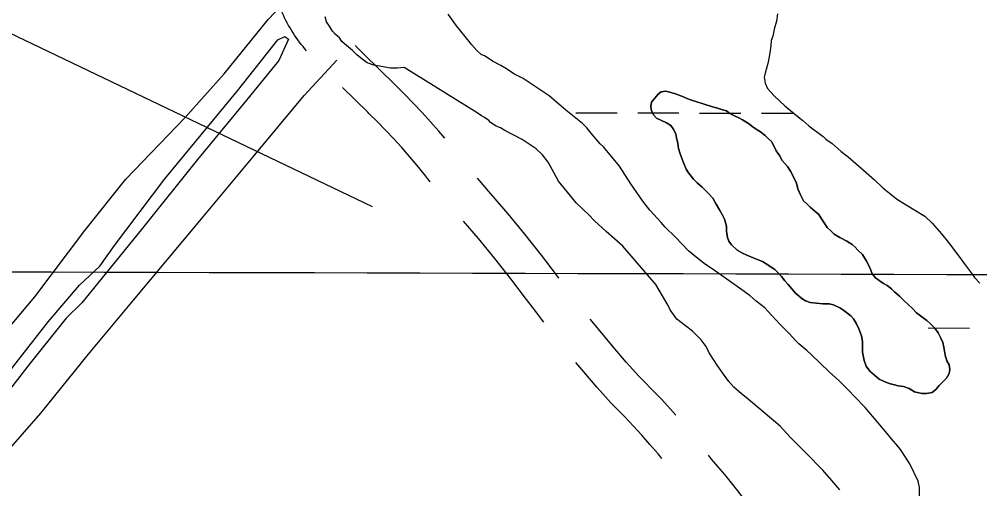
# Model space of a CAD drawing. Extents: x 3161514 to 3199414, y 831166 to 856601.
# Drawn here: x 3190239 to 3190984, y 848520 to 848884 of the extents above; entities that cross this region are included whole.
import ezdxf

# ---------------------------------------------------------------- set-up
doc = ezdxf.new("R2010")
doc.units = 0
for name, color, linetype in [('V-GRID-MAJR', 7, 'Continuous'), ('V-ROAD-CNTR', 7, 'Continuous'), ('V-SITE-VEGE', 7, 'Continuous'), ('V-SURV-IDEN', 7, 'Continuous'), ('V-TOPO-SHOR', 7, 'Continuous'), ('V-UTIL-LINE', 7, 'Continuous'), ('V-WETL-SWMP', 7, 'Continuous')]:
    doc.layers.add(name, color=color, linetype=linetype)

msp = doc.modelspace()

# ---------------------------------------------------------------- linework, layer by layer
at = {"layer": 'V-GRID-MAJR'}
msp.add_spline([(3165741.648, 848757.608), (3170973.071, 848741.248), (3176204.497, 848725.65), (3181435.9250000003, 848710.812), (3186667.355, 848696.736), (3191898.788, 848683.42), (3197130.222, 848670.865), (3197130.223, 848670.865)], degree=3, dxfattribs=at)
at = {"layer": 'V-ROAD-CNTR'}
for points in [[(3190462.1021237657, 848859.5999055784), (3190460.81953409, 848861.1143988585), (3190459.4152309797, 848862.8297602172), (3190458.0412185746, 848864.5731307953), (3190456.704419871, 848866.329872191), (3190455.394735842, 848868.1142600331), (3190454.112961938, 848869.9255610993), (3190452.8656883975, 848871.7578490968), (3190451.653202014, 848873.6065795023), (3190450.4729444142, 848875.4755094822), (3190449.321016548, 848877.3715327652), (3190448.203640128, 848879.2880095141), (3190447.1269161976, 848881.2112145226), (3190446.0762060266, 848883.1605882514), (3190445.0597156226, 848885.1355164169), (3190444.083167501, 848887.1146087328), (3190442.5610191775, 848890.3359418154), (3190427.21709479, 848951.900379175)], [(3190569.324344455, 848791.6877350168), (3190564.657987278, 848797.190955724), (3190558.2722562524, 848804.4604538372), (3190551.762626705, 848811.6185797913), (3190545.128693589, 848818.6605177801), (3190538.376535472, 848825.5852812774), (3190531.5420485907, 848832.3574227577), (3190530.5380040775, 848833.3316645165), (3190506.8444218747, 848856.5743480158), (3190499.9033140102, 848863.5930637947)], [(3190558.1255607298, 848757.8832020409), (3190553.668529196, 848763.5237865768), (3190547.8678451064, 848770.6051916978), (3190541.946012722, 848777.589044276), (3190535.9037437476, 848784.4675461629), (3190529.7453732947, 848791.2394202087), (3190523.469306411, 848797.9014822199), (3190517.0774645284, 848804.4567187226), (3190510.5379514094, 848810.9365772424), (3190509.5879959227, 848811.8583354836), (3190490.064395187, 848831.0103939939)], [(3190657.93845924, 848683.3384124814), (3190656.9022115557, 848684.7566388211), (3190644.3516079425, 848701.1410215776), (3190631.5426983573, 848717.2739480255), (3190618.4564414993, 848733.1818372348), (3190605.182911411, 848748.7586885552), (3190594.8484608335, 848760.8957500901)], [(3190646.0865017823, 848649.0250406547), (3190637.399649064, 848660.5974024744), (3190632.8797884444, 848666.7833611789), (3190620.6943920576, 848682.6909784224), (3190608.209301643, 848698.4160519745), (3190595.453558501, 848713.9221627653), (3190583.991140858, 848727.3736239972)], [(3190748.595109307, 848576.8326544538), (3190744.492367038, 848581.4812605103), (3190737.6321978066, 848588.984955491), (3190730.64363753, 848596.3686105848), (3190723.5501860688, 848603.6073693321), (3190720.2605980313, 848606.8754933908), (3190710.1244485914, 848618.1783799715), (3190699.9872799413, 848629.8860820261), (3190690.0563858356, 848641.7669675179), (3190682.1838939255, 848651.5285389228)], [(3190737.732156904, 848543.3078762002), (3190734.809736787, 848546.8611414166), (3190728.554091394, 848554.2033705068), (3190722.173632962, 848561.4327394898), (3190715.665802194, 848568.5510445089), (3190709.0343624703, 848575.5573894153), (3190702.2638139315, 848582.4666306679), (3190698.503401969, 848586.2025066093), (3190687.615551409, 848598.3436200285), (3190677.136720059, 848610.445917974), (3190671.026004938, 848617.7565091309)], [(3190832.465921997, 848465.0231701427), (3190829.141206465, 848470.717347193), (3190824.88261219, 848477.7296189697), (3190820.501297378, 848484.6667868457), (3190815.9990089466, 848491.5266297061), (3190811.3776586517, 848498.3052986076), (3190806.6411625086, 848505.004145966), (3190801.7849450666, 848511.6210005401), (3190796.8160758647, 848518.1483863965), (3190791.7351287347, 848524.5896928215), (3190786.5417883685, 848530.9398631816), (3190781.240174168, 848537.1997746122), (3190776.3894654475, 848542.7292969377), (3190773.9544941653, 848545.9102864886)]]:
    msp.add_lwpolyline(points, dxfattribs=at)
at = {"layer": 'V-SITE-VEGE'}
for points in [[(3190177.715, 848578.707), (3190214.395, 848625.17), (3190251.3510000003, 848668.845), (3190290.179, 848720.285), (3190321.755, 848759.924), (3190367.573, 848807.657), (3190398.223, 848841.6290000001), (3190432.312, 848883.894), (3190452.686, 848905.4940000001)], [(3190862.808, 848534.2490000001), (3190849.842, 848547.542), (3190837.36, 848559.886), (3190829.673, 848568.434), (3190803.289, 848590.726), (3190799.453, 848593.569), (3190793.694, 848598.789), (3190789.85, 848603.064), (3190785.523, 848608.769), (3190781.1890000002, 848614.9500000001), (3190774.447, 848625.415), (3190772.032, 848630.177), (3190768.184, 848635.408), (3190761.465, 848642.0530000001), (3190756.187, 848646.319), (3190749.474, 848651.534), (3190744.182, 848658.667), (3190742.73, 848662.001), (3190733.092, 848678.1780000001), (3190707.619, 848708.112), (3190694.663, 848719.496), (3190685.545, 848727.561), (3190681.222, 848732.313), (3190671.623, 848741.328), (3190657.68, 848758.437), (3190655.753, 848761.769), (3190649.482, 848773.193), (3190645.153, 848778.897), (3190640.35, 848783.644), (3190629.33, 848790.742), (3190615.9220000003, 848797.828), (3190612.571, 848799.721), (3190609.221, 848801.134), (3190604.907, 848803.9720000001), (3190603.468, 848805.398), (3190600.111, 848807.765), (3190597.717, 848809.185), (3190594.36, 848811.552), (3190537.825, 848846.5650000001), (3190532.576, 848846.057), (3190527.325, 848846.0260000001), (3190514.423, 848848.34), (3190509.159, 848850.22), (3190503.8880000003, 848854.011), (3190501.008, 848856.385), (3190497.648, 848859.7050000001), (3190491.411, 848864.921), (3190489.492, 848866.821), (3190487.565, 848869.674), (3190484.2090000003, 848872.5210000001), (3190482.286, 848874.897), (3190479.875, 848878.702), (3190477.471, 848882.03), (3190476.494, 848885.843)], [(3189613.501, 847793.061), (3189661.611, 847851.8690000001), (3189704.867, 847905.773), (3189739.2260000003, 847946.299), (3189778.3370000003, 847994.255), (3189821.167, 848046.589), (3189859.077, 848090.8790000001), (3189899.742, 848141.022), (3189939.9790000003, 848189.943), (3189983.6, 848241.323), (3190027.83, 848292.357), (3190070.044, 848346.169), (3190103.866, 848389.392), (3190144.257, 848441.886), (3190176.511, 848485.101), (3190221.596, 848539.537), (3190256.049, 848578.582), (3190292.907, 848624.26), (3190327.694, 848666.183), (3190379.359, 848727.711), (3190420.725, 848777.336), (3190460.358, 848824.948), (3190485.47, 848852.2660000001)], [(3190777.134, 848816.123), (3190764.264, 848820.137), (3190760.754, 848821.286), (3190757.828, 848822.437), (3190753.732, 848824.1680000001), (3190748.464, 848826.181), (3190744.663, 848827.328), (3190740.862, 848828.182), (3190737.36, 848827.87), (3190735.035, 848825.812), (3190732.424, 848822.877), (3190729.815, 848819.652), (3190729.25, 848816.436), (3190729.852, 848812.936), (3190731.623, 848809.735), (3190733.68, 848807.411), (3190737.489, 848805.392), (3190741.292, 848803.659), (3190744.806, 848801.636), (3190746.574, 848799.0160000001), (3190748.6380000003, 848795.234), (3190749.24, 848792.024), (3190750.1410000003, 848787.65), (3190750.748, 848783.861), (3190751.937, 848779.777), (3190754.309, 848773.367), (3190756.677, 848767.833), (3190758.444, 848764.925), (3190762.27, 848759.981), (3190765.204, 848757.079), (3190769.018, 848753.889), (3190774.009, 848748.953), (3190777.2430000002, 848745.176), (3190779.897, 848740.519), (3190782.549, 848736.155), (3190784.611, 848732.6630000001), (3190786.3850000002, 848728.876), (3190787.876, 848723.6290000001), (3190787.898, 848719.544), (3190788.799, 848714.876), (3190789.6920000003, 848711.964), (3190791.753, 848709.054), (3190796.156, 848704.99), (3190800.256, 848702.6780000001), (3190803.768, 848700.948), (3190808.745, 848698.932), (3190812.544, 848697.493), (3190815.765, 848696.051), (3190818.696, 848694.316), (3190825.436, 848689.975), (3190828.078, 848687.361), (3190830.722, 848684.457), (3190833.077, 848681.258), (3190835.721, 848678.3520000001), (3190838.66, 848674.866), (3190841.599, 848671.672), (3190846.295, 848667.318), (3190849.224, 848665.583), (3190852.734, 848664.436), (3190857.7, 848663.8790000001), (3190862.667, 848663.326), (3190867.629, 848663.351), (3190870.846, 848662.492), (3190876.409, 848659.898), (3190879.045, 848658.161), (3190884.322, 848654.1020000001), (3190886.38, 848651.777), (3190888.74, 848647.704), (3190890.5130000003, 848643.919), (3190892.588, 848638.383), (3190893.489, 848634.009), (3190893.512, 848629.921), (3190893.534, 848625.833), (3190894.738, 848619.417), (3190896.221, 848615.046), (3190899.166, 848610.975), (3190906.5, 848604.884), (3190909.72, 848603.442), (3190914.11, 848601.4230000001), (3190918.202, 848600.571), (3190921.127, 848599.711), (3190925.219, 848599.152), (3190929.606, 848597.716), (3190933.7060000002, 848595.111), (3190939.555, 848593.686), (3190943.059, 848593.704), (3190947.433, 848594.605), (3190950.34, 848596.956), (3190952.951, 848599.8910000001), (3190955.5640000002, 848602.533), (3190958.755, 848605.765), (3190960.7800000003, 848609.279), (3190961.345, 848612.495), (3190960.7430000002, 848615.995), (3190958.974, 848619.196), (3190957.487, 848623.566), (3190956.578, 848629.694), (3190955.683, 848633.192), (3190954.202, 848636.688), (3190952.1380000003, 848640.763), (3190949.488, 848644.544)], [(3190949.488, 848644.544), (3190945.965, 848648.025), (3190943.323, 848650.348), (3190939.512, 848653.2440000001), (3190935.406, 848656.434), (3190932.176, 848659.625), (3190925.424, 848666.013), (3190922.198, 848669.208), (3190918.38, 848672.689), (3190916.031, 848675.012), (3190912.5130000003, 848677.6190000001), (3190909.877, 848679.0650000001), (3190906.363, 848681.3790000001), (3190903.428, 848683.407), (3190901.075, 848686.606), (3190899.889, 848689.518), (3190898.705, 848692.4280000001), (3190896.6410000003, 848696.508), (3190893.399, 848701.452), (3190889.876, 848704.935), (3190887.8200000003, 848707.26), (3190885.473, 848709.291), (3190881.369, 848711.894), (3190875.807, 848714.784), (3190871.414, 848717.387), (3190868.77, 848719.998), (3190866.128, 848722.611), (3190863.773, 848726.101), (3190861.71, 848729.302), (3190859.65, 848732.501), (3190856.4220000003, 848735.112), (3190852.9020000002, 848738.3030000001), (3190850.258, 848740.916), (3190847.6180000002, 848743.237), (3190845.255, 848747.894), (3190843.184, 848752.555), (3190842.285, 848756.93), (3190839.627, 848762.461), (3190837.56, 848766.246), (3190835.205, 848769.736), (3190833.149, 848772.06), (3190831.091, 848774.385), (3190829.024, 848778.46), (3190826.376, 848781.948), (3190824.31, 848786.317), (3190822.8310000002, 848789.229), (3190820.191, 848791.549), (3190817.842, 848793.872), (3190814.324, 848796.774), (3190811.688, 848798.215), (3190808.755, 848800.245), (3190804.944, 848803.143), (3190800.256, 848806.035), (3190797.62, 848807.481), (3190793.522, 848809.502), (3190790.593, 848810.944), (3190787.954, 848812.973), (3190784.738, 848813.831), (3190780.059, 848815.263), (3190777.134, 848816.123)], [(3190875.784, 848519.044), (3190869.538, 848526.169), (3190862.808, 848534.2490000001)]]:
    msp.add_lwpolyline(points, dxfattribs=at)
at = {"layer": 'V-TOPO-SHOR'}
for points in [[(3190220.066, 848596.4060000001), (3190261.7260000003, 848649.322), (3190286.042, 848677.664), (3190301.81, 848692.4400000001), (3190313.1410000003, 848708.589), (3190352.0100000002, 848760.323), (3190408.504, 848828.4770000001), (3190439.751, 848868.0480000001), (3190445.329, 848870.643), (3190448.139, 848868.56), (3190440.539, 848851.9670000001), (3190415.537, 848821.29), (3190377.569, 848775.155), (3190333.8200000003, 848720.5920000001), (3190287.75, 848664.155), (3190275.696, 848652.197), (3190247.687, 848617.307), (3190177.5640000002, 848527.398)], [(3190857.7, 848663.8790000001), (3190852.734, 848664.436), (3190849.224, 848665.583), (3190846.295, 848667.318), (3190841.599, 848671.672), (3190838.66, 848674.866), (3190835.721, 848678.3520000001), (3190833.077, 848681.258), (3190830.722, 848684.457), (3190828.078, 848687.361), (3190825.436, 848689.975), (3190818.696, 848694.316), (3190815.768, 848696.051), (3190812.546, 848697.493), (3190808.745, 848698.93), (3190803.768, 848700.948), (3190800.256, 848702.6780000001), (3190796.156, 848704.99), (3190791.753, 848709.054), (3190789.6920000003, 848711.962), (3190788.799, 848714.876), (3190787.898, 848719.544), (3190787.876, 848723.6290000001), (3190786.3850000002, 848728.876), (3190784.611, 848732.6630000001), (3190782.549, 848736.155), (3190779.897, 848740.519), (3190777.2430000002, 848745.176), (3190774.009, 848748.953), (3190769.018, 848753.889), (3190765.204, 848757.079), (3190762.268, 848759.981), (3190758.444, 848764.9230000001), (3190756.677, 848767.833), (3190754.309, 848773.367), (3190751.937, 848779.777), (3190750.748, 848783.859), (3190750.1410000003, 848787.65), (3190749.24, 848792.024), (3190748.6380000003, 848795.234), (3190746.574, 848799.0160000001), (3190744.806, 848801.636), (3190741.292, 848803.659), (3190737.487, 848805.39), (3190733.68, 848807.411), (3190731.623, 848809.735), (3190729.8540000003, 848812.936), (3190729.25, 848816.436), (3190729.815, 848819.652), (3190732.424, 848822.877), (3190735.035, 848825.812), (3190737.36, 848827.87), (3190740.862, 848828.182), (3190744.663, 848827.328), (3190748.464, 848826.181), (3190753.732, 848824.1680000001), (3190757.828, 848822.437), (3190760.754, 848821.286), (3190764.264, 848820.137), (3190777.134, 848816.123)], [(3190777.134, 848816.123), (3190780.059, 848815.263), (3190784.738, 848813.831), (3190787.954, 848812.973), (3190790.593, 848810.944), (3190793.52, 848809.502), (3190797.62, 848807.481), (3190800.256, 848806.035), (3190804.944, 848803.143), (3190808.755, 848800.245), (3190811.688, 848798.215), (3190814.324, 848796.772), (3190817.842, 848793.872), (3190820.191, 848791.549), (3190822.8310000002, 848789.229), (3190824.31, 848786.317), (3190826.376, 848781.948), (3190829.024, 848778.46), (3190831.091, 848774.385), (3190833.149, 848772.06), (3190835.205, 848769.736), (3190837.56, 848766.246), (3190839.627, 848762.461), (3190842.285, 848756.93), (3190843.184, 848752.555), (3190845.255, 848747.8960000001), (3190847.6180000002, 848743.237), (3190850.258, 848740.916), (3190852.9020000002, 848738.3030000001), (3190856.4220000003, 848735.112), (3190859.65, 848732.501), (3190861.71, 848729.302), (3190863.773, 848726.101), (3190866.128, 848722.611), (3190868.77, 848719.998), (3190871.414, 848717.387), (3190875.807, 848714.784), (3190881.369, 848711.894), (3190885.473, 848709.291), (3190887.8200000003, 848707.26), (3190889.876, 848704.935), (3190893.399, 848701.452), (3190896.6410000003, 848696.508), (3190898.705, 848692.43), (3190899.8910000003, 848689.518), (3190901.075, 848686.606), (3190903.428, 848683.407), (3190906.361, 848681.3790000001), (3190909.877, 848679.0650000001), (3190912.5130000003, 848677.6190000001), (3190916.031, 848675.012), (3190918.38, 848672.689), (3190922.196, 848669.208), (3190925.424, 848666.013), (3190932.176, 848659.627), (3190935.406, 848656.434), (3190939.512, 848653.246), (3190943.323, 848650.348), (3190945.965, 848648.027), (3190949.488, 848644.544), (3190952.136, 848640.763), (3190954.202, 848636.688), (3190955.683, 848633.192), (3190956.578, 848629.694), (3190957.487, 848623.566), (3190958.974, 848619.196), (3190960.7430000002, 848615.995), (3190961.345, 848612.495), (3190960.7800000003, 848609.279), (3190958.757, 848605.765), (3190955.5640000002, 848602.533), (3190952.951, 848599.8910000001), (3190950.34, 848596.956), (3190947.433, 848594.605), (3190943.059, 848593.704), (3190939.555, 848593.686), (3190933.708, 848595.111), (3190929.606, 848597.716), (3190925.219, 848599.152), (3190921.127, 848599.711), (3190918.202, 848600.571), (3190914.11, 848601.4230000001), (3190909.72, 848603.442), (3190906.5, 848604.884), (3190899.166, 848610.975), (3190896.223, 848615.046), (3190894.738, 848619.417), (3190893.534, 848625.833), (3190893.512, 848629.921), (3190893.489, 848634.009), (3190892.588, 848638.383), (3190890.5130000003, 848643.919), (3190888.74, 848647.704), (3190886.38, 848651.777), (3190884.324, 848654.1020000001), (3190879.0470000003, 848658.161), (3190876.409, 848659.898), (3190870.846, 848662.492), (3190867.629, 848663.351), (3190862.667, 848663.324), (3190857.7, 848663.8790000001)]]:
    msp.add_lwpolyline(points, dxfattribs=at)
at = {"layer": 'V-UTIL-LINE'}
msp.add_lwpolyline([(3189449.989, 849830.6020000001), (3189460.176, 849506.2810000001), (3189478.8540000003, 849225.682), (3189985.713, 848981.167), (3190231.078, 848873.768), (3190512.95, 848738.774)], dxfattribs=at)
at = {"layer": 'V-WETL-SWMP'}
for p, q in [((3190671.0165173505, 848811.573564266), (3190703.0163952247, 848811.4851559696)), ((3190719.0163341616, 848811.4409518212), (3190751.0162120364, 848811.352543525)), ((3190767.0161509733, 848811.3083393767), (3190799.0160288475, 848811.2199310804)), ((3190815.015967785, 848811.1757269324), (3190840.278849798, 848811.1059314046)), ((3190944.464373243, 848644.6434565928), (3190976.4642511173, 848644.5550482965))]:
    msp.add_line(p, q, dxfattribs=at)
for points in [[(3190937.8140000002, 848513.245), (3190937.771, 848520.812), (3190936.608, 848525.725), (3190930.099, 848539.309), (3190922.848, 848550.241), (3190920.941, 848552.8790000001), (3190915.991, 848558.527), (3190912.562, 848562.67), (3190905.704, 848570.9550000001), (3190895.42, 848583.005), (3190887.0470000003, 848591.661), (3190883.24, 848595.801), (3190875.25, 848603.702), (3190867.644, 848610.47), (3190853.948, 848623.636), (3190850.145, 848627.02), (3190844.062, 848632.283), (3190841.398, 848634.916), (3190836.449, 848640.186), (3190829.598, 848647.336), (3190820.082, 848657.4990000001), (3190817.796, 848660.134), (3190810.9560000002, 848665.393), (3190806.392, 848669.529), (3190798.034, 848675.536), (3190782.079, 848686.797), (3190778.661, 848689.0480000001), (3190770.683, 848694.679), (3190765.7430000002, 848698.435), (3190758.52, 848704.448), (3190748.244, 848714.985), (3190740.254, 848722.885), (3190737.208, 848726.274), (3190728.45, 848736.062), (3190723.114, 848742.843), (3190713.578, 848756.41), (3190704.799, 848769.982), (3190692.606, 848785.0480000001), (3190689.9450000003, 848787.304), (3190685.372, 848792.954), (3190679.6580000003, 848799.732), (3190676.234, 848803.118), (3190663.31, 848813.64), (3190650.384, 848824.54), (3190630.253, 848838.0480000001), (3190623.043, 848841.791), (3190617.346, 848845.542), (3190612.791, 848848.165), (3190606.34, 848851.534), (3190600.643, 848855.286), (3190597.607, 848856.782), (3190594.185, 848859.79), (3190590.376, 848864.309), (3190585.042, 848870.711), (3190578.563, 848878.9990000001), (3190572.08, 848888.0430000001)], [(3190827.482, 848888.349), (3190826.757, 848882.67), (3190824.901, 848876.2270000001), (3190823.796, 848870.9230000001), (3190822.68, 848867.512), (3190822.325, 848863.3470000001), (3190821.599, 848858.046), (3190820.867, 848853.501), (3190820.132, 848849.714), (3190818.644, 848845.165), (3190817.9050000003, 848842.133), (3190817.165, 848839.1020000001), (3190817.947, 848834.566), (3190819.863, 848830.415), (3190824.813, 848824.767), (3190833.182, 848816.868), (3190839.264, 848811.984), (3190842.306, 848809.3520000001), (3190847.2460000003, 848805.5970000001), (3190851.81, 848801.46), (3190862.829, 848793.198), (3190865.112, 848790.941), (3190870.0500000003, 848787.563), (3190876.895, 848781.5480000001), (3190882.215, 848777.416)], [(3190882.215, 848777.416), (3190892.102, 848768.769), (3190902.749, 848759.37), (3190909.216, 848753.3520000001), (3190915.678, 848748.091), (3190919.859, 848744.71), (3190927.452, 848740.212), (3190941.881, 848731.212), (3190947.586, 848725.947), (3190954.822, 848717.664), (3190960.1580000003, 848710.883), (3190965.876, 848703.348), (3190973.883, 848692.42), (3190978.458, 848686.392), (3190980.365, 848683.7540000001), (3190984.552, 848679.237)]]:
    msp.add_lwpolyline(points, dxfattribs=at)

# ---------------------------------------------------------------- texts
at = {"layer": 'V-SURV-IDEN'}
msp.add_text('906+86.8', height=99.99999999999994, rotation=69.70631300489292, dxfattribs=at).set_placement((3190070.9591856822, 848471.6610429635))

doc.saveas('drawing.dxf')
